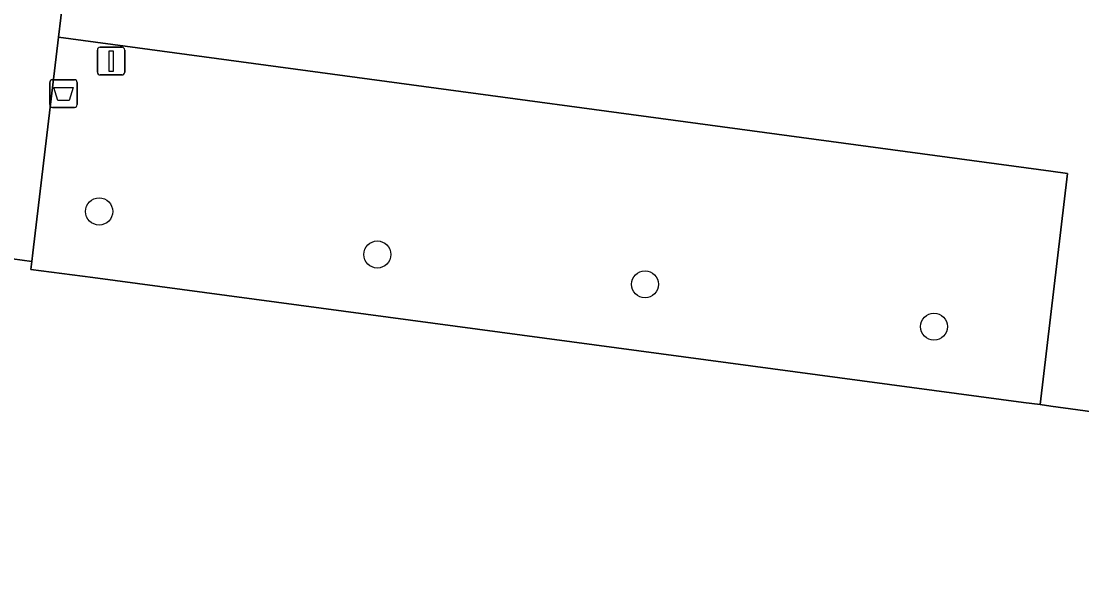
# Model space of a CAD drawing. Extents: x 161692 to 162379, y 380760 to 381678.
# Drawn here: x 162184.68 to 162222.97, y 380847.32 to 380867.31 of the extents above; entities that cross this region are included whole.
import ezdxf

# ---------------------------------------------------------------- set-up
doc = ezdxf.new("R2010")
doc.units = 0
for name, color, linetype in [('IMGEO_Afvalbak', 7, 'Continuous'), ('IMGEO_Boom', 7, 'Continuous'), ('IMGEO_Erf', 7, 'Continuous'), ('IMGEO_Groenvoorziening', 7, 'Continuous'), ('IMGEO_Verkeersbordpaal', 7, 'Continuous'), ('IMGEO_Voetpad_open', 7, 'Continuous')]:
    doc.layers.add(name, color=color, linetype=linetype)

msp = doc.modelspace()

# ---------------------------------------------------------------- linework, layer by layer
at = {"layer": 'IMGEO_Afvalbak'}
for p, q in [((162185.708, 380864.301), (162185.708, 380865.101)), ((162185.708, 380865.101), (162185.708, 380864.301)), ((162185.808, 380865.201), (162186.598, 380865.201)), ((162186.598, 380865.201), (162185.808, 380865.201)), ((162186.698, 380865.101), (162186.698, 380864.301)), ((162186.698, 380864.301), (162186.698, 380865.101)), ((162186.598, 380864.201), (162185.808, 380864.201)), ((162185.808, 380864.201), (162186.598, 380864.201))]:
    msp.add_line(p, q, dxfattribs=at)
msp.add_lwpolyline([(162185.851, 380864.915), (162186.555, 380864.915), (162186.406, 380864.445), (162186, 380864.445), (162185.851, 380864.915)], dxfattribs=at)
for centre, start, end in [((162185.808, 380865.101), 90, 180), ((162185.808, 380865.101), 90, 180), ((162186.598, 380865.101), 0, 90), ((162186.598, 380865.101), 360, 90), ((162185.808, 380864.301), 180, 270), ((162185.808, 380864.301), 180, 270), ((162186.598, 380864.301), 270, 0), ((162186.598, 380864.301), 270, 0)]:
    msp.add_arc(centre, 0.1, start, end, dxfattribs=at)
at = {"layer": 'IMGEO_Boom'}
for centre in [(162187.491, 380860.441), (162197.537, 380858.887), (162207.202, 380857.81), (162217.637, 380856.282)]:
    msp.add_circle(centre, 0.489, dxfattribs=at)
at = {"layer": 'IMGEO_Erf'}
msp.add_lwpolyline([(162249.624, 380846.539), (162249.94, 380849.486), (162249.952, 380849.592), (162225.075, 380852.974), (162224.48, 380853.054), (162223.806, 380853.146), (162221.854, 380853.411), (162221.467, 380853.463), (162220.872, 380853.543), (162187.262, 380858.052), (162185.024, 380858.351), (162185.062, 380858.633), (162179.458, 380859.403), (162176.179, 380834.039)], dxfattribs=at)
at = {"layer": 'IMGEO_Groenvoorziening'}
msp.add_lwpolyline([(162222.457, 380861.811), (162221.862, 380861.891), (162186.025, 380866.734), (162185.099, 380858.946), (162185.062, 380858.633), (162185.024, 380858.351), (162187.262, 380858.052), (162220.872, 380853.543), (162221.467, 380853.463)], close=True, dxfattribs=at)
at = {"layer": 'IMGEO_Verkeersbordpaal'}
for p, q in [((162187.428, 380865.473), (162187.428, 380866.273)), ((162187.428, 380866.273), (162187.428, 380865.473)), ((162187.528, 380866.373), (162188.318, 380866.373)), ((162188.318, 380866.373), (162187.528, 380866.373)), ((162188.418, 380866.273), (162188.418, 380865.473)), ((162188.418, 380865.473), (162188.418, 380866.273)), ((162188.318, 380865.373), (162187.528, 380865.373)), ((162187.528, 380865.373), (162188.318, 380865.373))]:
    msp.add_line(p, q, dxfattribs=at)
msp.add_lwpolyline([(162187.848, 380866.248), (162187.998, 380866.248), (162187.998, 380865.498), (162187.848, 380865.498), (162187.848, 380866.248)], dxfattribs=at)
for centre, start, end in [((162187.528, 380866.273), 90, 180), ((162187.528, 380866.273), 90, 180), ((162188.318, 380866.273), 0, 90), ((162188.318, 380866.273), 360, 90), ((162187.528, 380865.473), 180, 270), ((162187.528, 380865.473), 180, 270), ((162188.318, 380865.473), 270, 0), ((162188.318, 380865.473), 270, 0)]:
    msp.add_arc(centre, 0.1, start, end, dxfattribs=at)
at = {"layer": 'IMGEO_Voetpad_open'}
for points in [[(162186.025, 380866.734), (162186.359, 380869.537), (162188.777, 380889.994), (162189.655, 380897.636), (162189.996, 380900.56), (162190.473, 380904.639)], [(162197.298, 380868.263), (162196.926, 380868.307), (162186.359, 380869.537), (162186.025, 380866.734), (162221.862, 380861.891), (162222.457, 380861.811), (162221.467, 380853.463), (162221.854, 380853.411), (162223.806, 380853.146), (162224.48, 380853.054), (162225.506, 380861.417), (162226.1, 380861.335), (162251.2, 380857.839), (162253.973, 380857.526), (162254.305, 380860.538), (162251.454, 380860.904), (162227.001, 380864.224), (162226.601, 380864.278)], [(162180.021, 380865.055), (162179.625, 380865.084), (162175.421, 380865.658), (162175.246, 380864.444), (162175.146, 380863.715), (162180.033, 380863.094), (162179.458, 380859.403), (162185.062, 380858.633), (162185.099, 380858.946), (162186.025, 380866.734)]]:
    msp.add_lwpolyline(points, dxfattribs=at)

doc.saveas('drawing.dxf')
